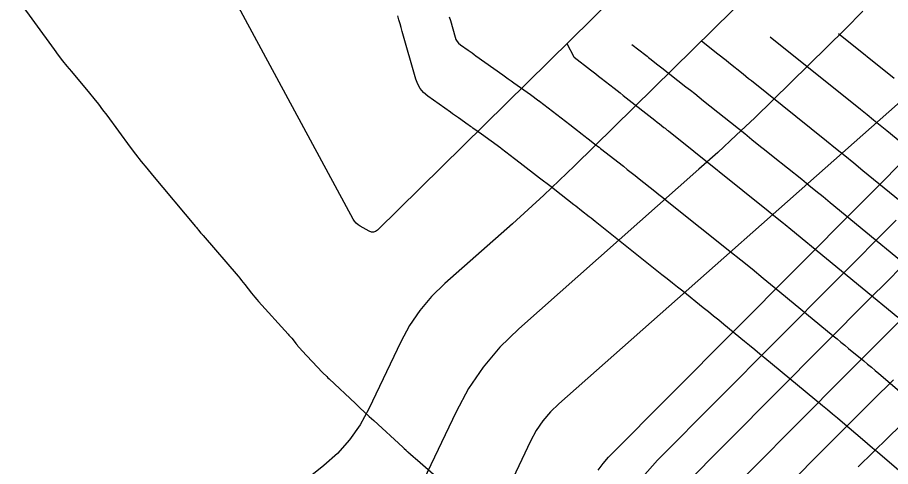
# Model space of a CAD drawing. Extents: x 1005228 to 1008882, y 1883389 to 1885754.
# Drawn here: x 1007774.1 to 1007831.6, y 1884797 to 1884826.5 of the extents above; entities that cross this region are included whole.
import ezdxf

# ---------------------------------------------------------------- set-up
doc = ezdxf.new("R2010")
doc.units = 0
for name, color, linetype in [('ATDIMS', 7, 'Continuous'), ('C-ANNO-NOTE', 7, 'Continuous'), ('S_BRIDGE', 7, 'Continuous'), ('TSOBSTACLE', 7, 'Continuous')]:
    doc.layers.add(name, color=color, linetype=linetype)

msp = doc.modelspace()

# ---------------------------------------------------------------- linework, layer by layer
at = {"layer": 'ATDIMS'}
for points in [[(1007802.528, 1884826.553), (1007802.596, 1884826.316), (1007802.913, 1884825.201), (1007802.966, 1884825.057), (1007803.041, 1884824.928), (1007803.138, 1884824.815), (1007803.255, 1884824.716), (1007803.767, 1884824.352), (1007803.895, 1884824.261), (1007804.024, 1884824.17), (1007804.152, 1884824.078), (1007804.28, 1884823.987), (1007806.044, 1884822.731), (1007806.226, 1884822.602), (1007806.407, 1884822.472), (1007806.589, 1884822.341), (1007806.771, 1884822.211), (1007807.86, 1884821.428), (1007808.414, 1884821.029), (1007808.428, 1884821.019), (1007808.454, 1884820.998), (1007810.453, 1884819.457), (1007810.757, 1884819.222), (1007811.266, 1884818.829), (1007811.367, 1884818.751), (1007811.469, 1884818.673), (1007811.569, 1884818.594), (1007811.67, 1884818.516), (1007812.074, 1884818.201), (1007812.174, 1884818.123), (1007812.275, 1884818.044), (1007812.376, 1884817.965), (1007812.477, 1884817.887), (1007813.977, 1884816.715), (1007814.238, 1884816.511), (1007814.498, 1884816.306), (1007814.757, 1884816.101), (1007815.016, 1884815.894), (1007816.051, 1884815.069), (1007816.309, 1884814.862), (1007816.568, 1884814.656), (1007816.827, 1884814.449), (1007817.085, 1884814.243), (1007820.978, 1884811.135), (1007821.712, 1884810.547), (1007822.443, 1884809.956), (1007823.172, 1884809.362), (1007823.899, 1884808.765), (1007827.784, 1884805.56), (1007828.035, 1884805.353), (1007828.285, 1884805.146), (1007828.536, 1884804.939), (1007828.787, 1884804.732), (1007829.791, 1884803.904), (1007830.041, 1884803.696), (1007830.291, 1884803.488), (1007830.54, 1884803.278), (1007830.788, 1884803.068), (1007835.482, 1884799.071)], [(1007828.126, 1884825.455), (1007831.799, 1884822.511)]]:
    msp.add_lwpolyline(points, dxfattribs=at)
at = {"layer": 'C-ANNO-NOTE'}
for points in [[(1007820.375, 1884834.753), (1007797.799, 1884812.518), (1007797.675, 1884812.424), (1007797.543, 1884812.381), (1007797.405, 1884812.388), (1007797.26, 1884812.446), (1007796.667, 1884812.777), (1007796.527, 1884812.868), (1007796.404, 1884812.976), (1007796.298, 1884813.1), (1007796.209, 1884813.241), (1007783.064, 1884837.593)], [(1007822.477, 1884828.286), (1007810.76, 1884816.746), (1007809.757, 1884815.772), (1007808.742, 1884814.811), (1007807.714, 1884813.864), (1007806.674, 1884812.931), (1007802.225, 1884808.992), (1007801.358, 1884808.145), (1007800.588, 1884807.225), (1007799.915, 1884806.232), (1007799.34, 1884805.165), (1007797.233, 1884800.752), (1007796.653, 1884799.691), (1007795.966, 1884798.715), (1007795.172, 1884797.823), (1007794.271, 1884797.016), (1007787.548, 1884791.627)], [(1007833.917, 1884822.497), (1007809.731, 1884801.088), (1007809.174, 1884800.544), (1007808.68, 1884799.953), (1007808.248, 1884799.316), (1007807.879, 1884798.631), (1007806.526, 1884795.797)], [(1007812.329, 1884796.712), (1007812.644, 1884797.155), (1007813.009, 1884797.565), (1007833.603, 1884818.291)], [(1007831.923, 1884813.174), (1007816.224, 1884797.374), (1007815.229, 1884796.259)], [(1007829.415, 1884796.93), (1007830.406, 1884797.905), (1007831.401, 1884798.876), (1007845.61, 1884812.682)], [(1007817.777, 1884795.512), (1007830.242, 1884808.057), (1007831.281, 1884809.098), (1007832.325, 1884810.135)], [(1007831.737, 1884802.657), (1007830.388, 1884801.329), (1007829.045, 1884799.994), (1007827.707, 1884798.654), (1007820.884, 1884791.787)]]:
    msp.add_lwpolyline(points, dxfattribs=at)
at = {"layer": 'S_BRIDGE'}
for points in [[(1007829.733, 1884826.925), (1007828.562, 1884825.741), (1007823.812, 1884821.063), (1007822.617, 1884819.902), (1007821.407, 1884818.757), (1007820.181, 1884817.628), (1007818.941, 1884816.515), (1007807.092, 1884806.027), (1007805.853, 1884804.816), (1007804.752, 1884803.5), (1007803.791, 1884802.08), (1007802.968, 1884800.554), (1007798.67, 1884791.553)], [(1007832.765, 1884807.115), (1007831.358, 1884805.73), (1007829.957, 1884804.338), (1007828.562, 1884802.941), (1007819.33, 1884793.649)]]:
    msp.add_lwpolyline(points, dxfattribs=at)
at = {"layer": 'TSOBSTACLE'}
for points in [[(1007774.119, 1884827.739), (1007776.529, 1884824.402), (1007776.804, 1884824.029), (1007777.085, 1884823.662), (1007777.372, 1884823.299), (1007777.666, 1884822.942), (1007778.856, 1884821.523), (1007779.151, 1884821.166), (1007779.44, 1884820.805), (1007779.723, 1884820.439), (1007780, 1884820.068), (1007781.541, 1884817.974), (1007781.893, 1884817.504), (1007782.253, 1884817.039), (1007782.62, 1884816.581), (1007782.995, 1884816.129), (1007785.835, 1884812.758), (1007785.852, 1884812.737), (1007785.868, 1884812.717), (1007785.884, 1884812.696), (1007785.9, 1884812.675), (1007785.963, 1884812.591), (1007785.979, 1884812.57), (1007785.996, 1884812.549), (1007786.012, 1884812.528), (1007786.029, 1884812.508), (1007786.193, 1884812.316), (1007786.226, 1884812.277), (1007786.259, 1884812.239), (1007786.292, 1884812.2), (1007786.325, 1884812.162), (1007788.634, 1884809.477), (1007788.749, 1884809.342), (1007788.862, 1884809.205), (1007788.974, 1884809.067), (1007789.084, 1884808.928), (1007789.521, 1884808.368), (1007789.631, 1884808.23), (1007789.744, 1884808.093), (1007789.859, 1884807.958), (1007789.977, 1884807.825), (1007791.917, 1884805.674), (1007791.979, 1884805.605), (1007792.04, 1884805.535), (1007792.1, 1884805.464), (1007792.159, 1884805.392), (1007792.451, 1884805.033), (1007792.482, 1884804.996), (1007792.512, 1884804.959), (1007792.543, 1884804.922), (1007792.574, 1884804.885), (1007792.697, 1884804.737), (1007792.728, 1884804.7), (1007792.76, 1884804.664), (1007792.792, 1884804.628), (1007792.825, 1884804.593), (1007794.175, 1884803.143), (1007794.18, 1884803.138), (1007794.2, 1884803.123), (1007794.206, 1884803.117), (1007794.213, 1884803.111), (1007794.46, 1884802.878), (1007794.545, 1884802.799), (1007794.629, 1884802.719), (1007796.347, 1884801.101), (1007796.648, 1884800.818), (1007796.95, 1884800.537), (1007797.253, 1884800.256), (1007797.556, 1884799.977), (1007799.471, 1884798.22), (1007799.552, 1884798.146), (1007799.687, 1884798.022), (1007799.714, 1884797.997), (1007799.742, 1884797.973), (1007799.769, 1884797.948), (1007799.797, 1884797.924), (1007800.156, 1884797.61), (1007800.294, 1884797.49), (1007800.432, 1884797.369), (1007807.203, 1884791.457)], [(1007834.19, 1884794.917), (1007831.027, 1884797.61), (1007830.699, 1884797.89), (1007830.37, 1884798.17), (1007830.041, 1884798.45), (1007829.713, 1884798.73), (1007828.398, 1884799.849), (1007828.069, 1884800.128), (1007827.739, 1884800.406), (1007827.408, 1884800.683), (1007827.075, 1884800.958), (1007823.292, 1884804.08), (1007822.954, 1884804.358), (1007822.617, 1884804.636), (1007822.28, 1884804.915), (1007821.942, 1884805.193), (1007820.589, 1884806.31), (1007820.253, 1884806.586), (1007819.916, 1884806.86), (1007819.577, 1884807.134), (1007819.238, 1884807.406), (1007817.879, 1884808.491), (1007817.539, 1884808.762), (1007817.199, 1884809.033), (1007816.859, 1884809.305), (1007816.519, 1884809.576), (1007812.242, 1884812.99), (1007812.116, 1884813.09), (1007811.99, 1884813.19), (1007811.863, 1884813.29), (1007811.737, 1884813.389), (1007811.229, 1884813.786), (1007811.102, 1884813.885), (1007810.975, 1884813.984), (1007810.848, 1884814.083), (1007810.721, 1884814.182), (1007809.47, 1884815.159), (1007809.219, 1884815.354), (1007808.968, 1884815.549), (1007808.716, 1884815.744), (1007808.465, 1884815.939), (1007807.193, 1884816.92), (1007806.822, 1884817.206), (1007805.959, 1884817.871), (1007805.927, 1884817.896), (1007805.919, 1884817.902), (1007804.638, 1884818.823), (1007804.081, 1884819.224), (1007804.001, 1884819.281), (1007803.921, 1884819.338), (1007803.841, 1884819.395), (1007803.762, 1884819.452), (1007803.137, 1884819.897), (1007803.006, 1884819.99), (1007802.875, 1884820.083), (1007802.744, 1884820.176), (1007802.613, 1884820.269), (1007801.11, 1884821.339), (1007800.84, 1884821.566), (1007800.619, 1884821.827), (1007800.447, 1884822.122), (1007800.324, 1884822.452), (1007799.431, 1884825.591), (1007799.359, 1884825.846), (1007799.286, 1884826.1), (1007799.213, 1884826.354), (1007799.14, 1884826.608)], [(1007819.109, 1884824.97), (1007820.194, 1884824.117), (1007820.375, 1884823.974), (1007820.555, 1884823.831), (1007820.735, 1884823.688), (1007820.915, 1884823.545), (1007821.849, 1884822.796), (1007822.219, 1884822.5), (1007822.404, 1884822.351), (1007827.34, 1884818.395), (1007827.942, 1884817.911), (1007828.542, 1884817.426), (1007829.14, 1884816.938), (1007829.736, 1884816.448), (1007832.527, 1884814.147)], [(1007833.031, 1884817.62), (1007831.305, 1884819.042), (1007830.873, 1884819.397), (1007830.44, 1884819.751), (1007830.005, 1884820.103), (1007829.57, 1884820.453), (1007823.639, 1884825.207)], [(1007810.259, 1884824.793), (1007810.712, 1884823.918), (1007810.715, 1884823.914), (1007810.718, 1884823.911), (1007810.751, 1884823.885), (1007811.806, 1884823.064), (1007811.983, 1884822.927), (1007812.159, 1884822.789), (1007812.336, 1884822.652), (1007812.512, 1884822.515), (1007813.363, 1884821.852), (1007813.563, 1884821.696), (1007813.763, 1884821.54), (1007813.964, 1884821.383), (1007814.163, 1884821.226), (1007816.052, 1884819.74), (1007816.201, 1884819.624), (1007816.349, 1884819.507), (1007816.645, 1884819.274), (1007816.719, 1884819.216), (1007816.793, 1884819.158), (1007816.867, 1884819.099), (1007816.941, 1884819.04), (1007823.509, 1884813.777), (1007823.881, 1884813.478), (1007824.502, 1884812.981), (1007824.626, 1884812.881), (1007824.749, 1884812.781), (1007824.873, 1884812.68), (1007824.996, 1884812.579), (1007832.025, 1884806.785)], [(1007814.539, 1884824.737), (1007815.461, 1884824.02), (1007815.55, 1884823.951), (1007815.638, 1884823.882), (1007815.726, 1884823.813), (1007815.814, 1884823.743), (1007816.167, 1884823.466), (1007816.343, 1884823.328), (1007816.519, 1884823.189), (1007818.092, 1884821.953), (1007818.383, 1884821.724), (1007818.674, 1884821.494), (1007818.964, 1884821.263), (1007819.253, 1884821.031), (1007821.958, 1884818.864), (1007822.427, 1884818.488), (1007822.896, 1884818.113), (1007823.365, 1884817.737), (1007823.834, 1884817.361), (1007825.71, 1884815.857), (1007826.178, 1884815.481), (1007826.645, 1884815.102), (1007827.111, 1884814.723), (1007827.575, 1884814.341), (1007832.276, 1884810.466)]]:
    msp.add_lwpolyline(points, dxfattribs=at)

doc.saveas('drawing.dxf')
